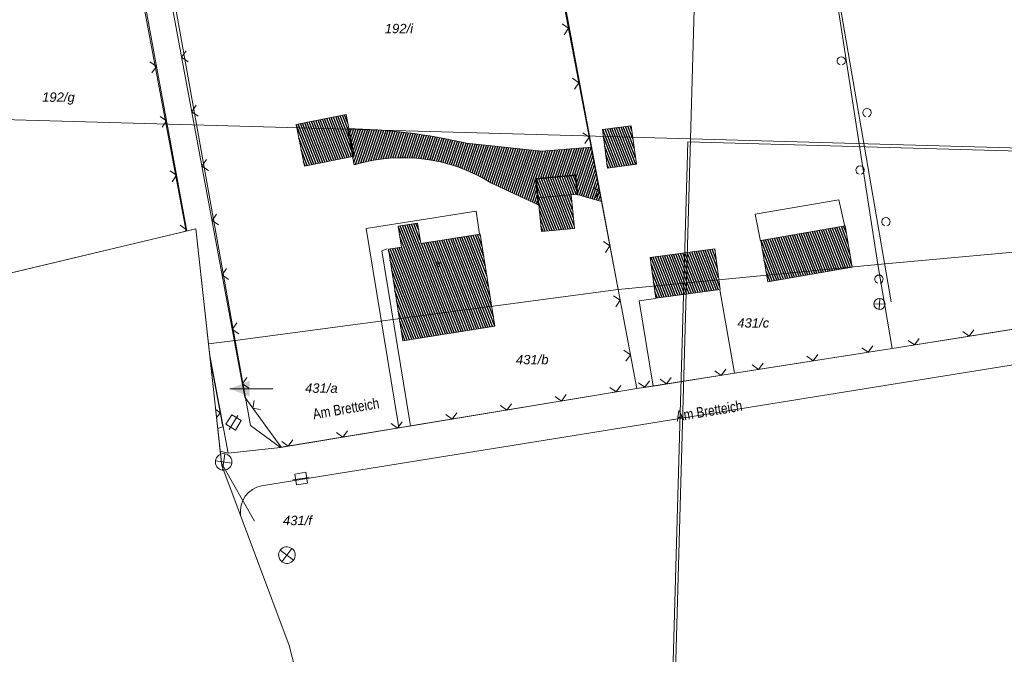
# Model space of a CAD drawing. Header units: metres. Extents: x 345144 to 348639, y 5629211 to 5635235.
# Tile 561 of 656: x 345836 to 345925, y 5631697 to 5631755. Entities that reach past the tile are written whole.
import ezdxf
from ezdxf.enums import TextEntityAlignment as Align

# ---------------------------------------------------------------- set-up
doc = ezdxf.new("R2010")
doc.units = ezdxf.units.M
doc.header["$MEASUREMENT"] = 0
for name, color, linetype in [('028 Geländeform', 7, 'Continuous'), ('065-066 Ver_Entsorgung', 7, 'Continuous'), ('065-066 Ver_Entsorgung Ausg.', 7, 'Continuous'), ('081-083 Topographie', 7, 'Continuous'), ('AX Flurstück', 7, 'Continuous'), ('AX Gebäude', 7, 'Continuous'), ('Blatt', 7, 'Continuous'), ('Definitionslinie', 7, 'Continuous'), ('Gemeinde Lokation', 7, 'Continuous'), ('MG Präsentationsobjekt - Linie', 7, 'Continuous'), ('Ortsteil Lokation', 7, 'Continuous'), ('Präsentationsobjekt -Text (punktförmig)', 7, 'Continuous'), ('Strasse Lokation', 7, 'Continuous')]:
    doc.layers.add(name, color=color, linetype=linetype)
doc.styles.add('ARIAL', font='arial.ttf', dxfattribs={"height": 1})
doc.styles.add('ARIALIT', font='ariali.ttf', dxfattribs={"height": 1})
pattern_1 = [(111.5294117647, (0, 0), (-0.186045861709, -0.07339575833), [])]

# ---------------------------------------------------------------- blocks, each defined once
blk = doc.blocks.new('alk_3504_nrw')
at = {"color": 134, "lineweight": 5, "true_color": 0x00b2b2, "flags": 128}
for points in [[(-0.729333, -0.684), (-0.707333, -0.707333), (0.707333, 0.707333)], [(-0.707333, 0.707333), (0.707333, -0.707333)]]:
    blk.add_lwpolyline(points, dxfattribs=at)
at = {"color": 134, "lineweight": 5, "true_color": 0x00b2b2}
for start, end in [(90, -90), (-90, 90)]:
    blk.add_arc((0, 0), 1, start, end, dxfattribs=at)
blk = doc.blocks.new('alk_3456_nrw')
at = {"color": 134, "lineweight": 5, "true_color": 0x00b2b2, "flags": 128}
for points in [[(-1, 0), (1, 0)], [(0, 1), (0, -1)]]:
    blk.add_lwpolyline(points, dxfattribs=at)
at = {"color": 134, "lineweight": 5, "true_color": 0x00b2b2}
for start, end in [(0, 180), (180, 0)]:
    blk.add_arc((0, 0), 1, start, end, dxfattribs=at)
blk = doc.blocks.new('3488_swc')
at = {"color": 7, "lineweight": 5, "flags": 128}
for points in [[(1, 0), (-1, 0)], [(0.666667, 0.666667), (-0.666667, 0.666667), (-0.666667, -0.666667), (0.666667, -0.666667), (0.666667, 0.666667)]]:
    blk.add_lwpolyline(points, dxfattribs=at)

msp = doc.modelspace()

# ---------------------------------------------------------------- hatches: boundary and pattern name
at = {"layer": '028 Geländeform', "true_color": 0xb27500}
h = msp.add_hatch(dxfattribs=at)
h.set_pattern_fill('_USER', color=44, scale=0.2, angle=250.95521515, style=0, pattern_type=0)
h.set_pattern_definition([(250.9552151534, (0, 0), (0.1890527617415, -0.065261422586), [])])
edge = h.paths.add_edge_path(flags=0)
edge.add_line((345866.054, 5631742.255), (345865.601, 5631744.74))
edge.add_line((345865.601, 5631744.74), (345865.601, 5631744.74))
edge.add_line((345865.601, 5631744.74), (345866.280625, 5631744.731))
edge.add_line((345866.280625, 5631744.731), (345866.957969, 5631744.703609))
edge.add_line((345866.957969, 5631744.703609), (345867.635313, 5631744.676219))
edge.add_line((345867.635313, 5631744.676219), (345868.310375, 5631744.630438))
edge.add_line((345868.310375, 5631744.630438), (345868.985438, 5631744.584656))
edge.add_line((345868.985438, 5631744.584656), (345869.658219, 5631744.520484))
edge.add_line((345869.658219, 5631744.520484), (345870.331, 5631744.456313))
edge.add_line((345870.331, 5631744.456313), (345871.0015, 5631744.37375))
edge.add_line((345871.0015, 5631744.37375), (345871.672, 5631744.291188))
edge.add_line((345871.672, 5631744.291188), (345872.340219, 5631744.190234))
edge.add_line((345872.340219, 5631744.190234), (345873.008438, 5631744.089281))
edge.add_line((345873.008438, 5631744.089281), (345873.674375, 5631743.969938))
edge.add_line((345873.674375, 5631743.969938), (345874.340313, 5631743.850594))
edge.add_line((345874.340313, 5631743.850594), (345875.003969, 5631743.712859))
edge.add_line((345875.003969, 5631743.712859), (345875.667625, 5631743.575125))
edge.add_line((345875.667625, 5631743.575125), (345876.329, 5631743.419))
edge.add_line((345876.329, 5631743.419), (345876.329, 5631743.419))
edge.add_line((345876.329, 5631743.419), (345883.131, 5631742.691))
edge.add_line((345883.131, 5631742.691), (345883.131, 5631742.691))
edge.add_line((345883.131, 5631742.691), (345887.587, 5631743.052))
edge.add_line((345887.587, 5631743.052), (345887.587, 5631743.052))
edge.add_line((345887.587, 5631743.052), (345888.508, 5631738.166))
edge.add_line((345888.508, 5631738.166), (345888.508, 5631738.166))
edge.add_line((345888.508, 5631738.166), (345886.308, 5631738.778))
edge.add_line((345886.308, 5631738.778), (345886.308, 5631738.778))
edge.add_line((345886.308, 5631738.778), (345886.144, 5631740.511))
edge.add_line((345886.144, 5631740.511), (345886.144, 5631740.511))
edge.add_line((345886.144, 5631740.511), (345882.568, 5631740.174))
edge.add_line((345882.568, 5631740.174), (345882.568, 5631740.174))
edge.add_line((345882.568, 5631740.174), (345882.731, 5631738.441))
edge.add_line((345882.731, 5631738.441), (345882.731, 5631738.441))
edge.add_line((345882.731, 5631738.441), (345882.785, 5631737.865))
edge.add_line((345882.785, 5631737.865), (345882.785, 5631737.865))
edge.add_line((345882.785, 5631737.865), (345878.524, 5631739.858))
edge.add_arc((345870.573, 5631727.009), 15.110103, 58.25065283, 106.78350855)
edge.add_line((345866.21, 5631741.475), (345866.054, 5631742.255))
at = {"layer": 'AX Gebäude', "true_color": 0x4f4f4f}
h = msp.add_hatch(dxfattribs=at)
h.set_pattern_fill('_USER', color=251, scale=0.2, angle=111.52941176, style=0, pattern_type=0)
h.set_pattern_definition(pattern_1)
h.paths.add_polyline_path([(345860.96, 5631745.119), (345865.468, 5631746.009), (345866.209, 5631742.255), (345861.702, 5631741.365)], flags=0)
h = msp.add_hatch(dxfattribs=at)
h.set_pattern_fill('_USER', color=251, scale=0.2, angle=111.52941176, style=0, pattern_type=0)
h.set_pattern_definition(pattern_1)
h.paths.add_polyline_path([(345888.597, 5631744.661), (345891.2, 5631745.002), (345891.656, 5631741.519), (345889.053, 5631741.178)], flags=0)
h = msp.add_hatch(dxfattribs=at)
h.set_pattern_fill('_USER', color=251, scale=0.2, angle=111.52941176, style=0, pattern_type=0)
h.set_pattern_definition(pattern_1)
h.paths.add_polyline_path([(345882.804, 5631738.486), (345882.639, 5631740.227), (345886.21, 5631740.565), (345886.375, 5631738.824), (345885.78, 5631738.767)], flags=0)
h = msp.add_hatch(dxfattribs=at)
h.set_pattern_fill('_USER', color=251, scale=0.2, angle=111.52941176, style=0, pattern_type=0)
h.set_pattern_definition(pattern_1)
h.paths.add_polyline_path([(345882.804, 5631738.486), (345885.78, 5631738.767), (345886.067, 5631735.735), (345883.09, 5631735.454)], flags=0)
h = msp.add_hatch(dxfattribs=at)
h.set_pattern_fill('_USER', color=251, scale=0.2, angle=111.52941176, style=0, pattern_type=0)
h.set_pattern_definition(pattern_1)
h.paths.add_polyline_path([(345872.21, 5631734.354), (345877.578, 5631735.206), (345878.894, 5631726.904), (345870.591, 5631725.587), (345869.279, 5631733.855), (345870.475, 5631734.044), (345870.176, 5631735.929), (345871.917, 5631736.205)], flags=0)
h = msp.add_hatch(dxfattribs=at)
h.set_pattern_fill('_USER', color=251, scale=0.2, angle=111.52941176, style=0, pattern_type=0)
h.set_pattern_definition(pattern_1)
h.paths.add_polyline_path([(345902.886, 5631734.626), (345910.496, 5631735.949), (345911.142, 5631732.239), (345903.532, 5631730.916)], flags=0)
h = msp.add_hatch(dxfattribs=at)
h.set_pattern_fill('_USER', color=251, scale=0.2, angle=111.52941176, style=0, pattern_type=0)
h.set_pattern_definition(pattern_1)
h.paths.add_polyline_path([(345892.918, 5631733.102), (345898.73, 5631733.885), (345899.226, 5631730.205), (345893.414, 5631729.422)], flags=0)
at = {"layer": 'MG Präsentationsobjekt - Linie', "true_color": 0x5e5e5e}
msp.add_hatch(color=251, dxfattribs=at).paths.add_polyline_path([(345856.777629, 5631721.970926), (345856.77837, 5631720.530926), (345854.978, 5631721.25)], flags=0)

# ---------------------------------------------------------------- linework, layer by layer
at = {"layer": '081-083 Topographie', "color": 7, "linetype": 'Continuous', "lineweight": 5, "flags": 128}
for points in [[(345824.168, 5631764.475), (345845.677, 5631765.037), (345845.677, 5631765.037), (345846.033, 5631762.988), (345846.033, 5631762.988), (345851.089646, 5631735.495347)], [(345908.805, 5631762.995), (345914.659, 5631729.114)], [(345902.861, 5631734.584), (345902.385, 5631737.02), (345902.385, 5631737.02), (345909.921, 5631738.317), (345909.921, 5631738.317), (345910.474, 5631735.91)], [(345870.231, 5631717.718), (345870.166, 5631718.114), (345870.166, 5631718.114), (345867.279, 5631735.725), (345867.279, 5631735.725), (345877.204, 5631737.288), (345877.204, 5631737.288), (345877.49, 5631735.219)], [(345857.849, 5631712.499), (345926.417, 5631723.527), (345926.417, 5631723.527), (345946.906, 5631726.72), (345946.906, 5631726.72), (345969.487, 5631730.502), (345969.487, 5631730.502), (345984.34, 5631732.909), (345984.34, 5631732.909), (345997.245, 5631734.746)], [(345869.173, 5631733.881), (345868.68, 5631733.711), (345868.68, 5631733.711), (345871.222, 5631718.266), (345871.222, 5631718.266), (345871.283, 5631717.892)], [(345891.7, 5631721.266), (345893.17, 5631721.496), (345893.17, 5631721.496), (345900.517, 5631722.651), (345900.517, 5631722.651), (345914.732, 5631724.883), (345914.732, 5631724.883), (345933.58, 5631727.887), (345933.58, 5631727.887), (345933.462, 5631728.942), (345933.462, 5631728.942), (345936.247, 5631729.387), (345936.247, 5631729.387), (345939.402, 5631729.89), (345939.402, 5631729.89), (345942.688, 5631729.338), (345942.688, 5631729.338), (345953.559, 5631731.071), (345953.559, 5631731.071), (345953.963, 5631731.128)], [(345899.194, 5631730.185), (345900.517, 5631722.651)], [(345893.17, 5631721.496), (345891.926, 5631729.176), (345891.926, 5631729.176), (345893.373, 5631729.403)], [(345853.180496, 5631724.123914), (345854.344, 5631717.801), (345854.344, 5631717.801), (345853.893683, 5631717.656797)]]:
    msp.add_lwpolyline(points, dxfattribs=at)
at = {"layer": '081-083 Topographie', "color": 7, "linetype": 'Continuous', "lineweight": 5}
msp.add_arc((345858.343, 5631710.126), 2.423861, 101.75961097, -173.18925916, dxfattribs=at)
at = {"layer": 'AX Flurstück', "color": 8, "linetype": 'Continuous', "lineweight": 13, "true_color": 0x808080, "flags": 128}
for points in [[(345855.46, 5631725.613), (345853.052, 5631725.292), (345851.905, 5631735.69), (345851.049, 5631735.486), (345845.85, 5631763.051), (345844.931, 5631767.965), (345823.241, 5631768.054), (345826.508, 5631773.364), (345808.39, 5631822.147), (345820.733, 5631829.65), (345826.41, 5631833.099), (345827.047, 5631832.993), (345836.877, 5631803.088), (345846.81, 5631773.124), (345848.117, 5631768.009), (345848.731, 5631763.312), (345855.46, 5631725.613)], [(345911.506, 5631803.715), (345940.087, 5631805.692), (345941.154, 5631800.957), (345947.339, 5631767.651), (345952.529, 5631736.028), (345913.453, 5631732.459), (345908.701, 5631763.228), (345902.278, 5631796.483), (345901.412, 5631800.362), (345911.506, 5631803.715)], [(345887.425, 5631793.69), (345901.412, 5631800.362), (345902.278, 5631796.483), (345908.701, 5631763.228), (345913.453, 5631732.459), (345890.029, 5631730.223), (345880.514, 5631781.231), (345879.283, 5631786.313), (345887.425, 5631793.69)], [(345868.8, 5631778.647), (345879.283, 5631786.313), (345880.514, 5631781.231), (345890.029, 5631730.223), (345855.46, 5631725.613), (345848.731, 5631763.312), (345848.117, 5631768.009), (345864.007, 5631774.869), (345868.8, 5631778.647)], [(345851.049, 5631735.486), (345828.526, 5631730.109), (345824.002, 5631762.607), (345823.241, 5631768.054), (345844.931, 5631767.965), (345845.85, 5631763.051), (345851.049, 5631735.486)], [(345854.261, 5631714.326), (345854.12, 5631715.607), (345854.831, 5631715.428), (345859.544, 5631715.945), (345891.7, 5631721.266), (345914.732, 5631724.883), (345953.56, 5631731.071), (345983.61, 5631735.264), (345999.549, 5631737.334), (346009.629, 5631736.649), (346010.374, 5631731.956), (346015.997, 5631696.484)], [(345913.453, 5631732.459), (345952.529, 5631736.028), (345953.56, 5631731.071), (345914.732, 5631724.883), (345913.453, 5631732.459)], [(345914.732, 5631724.883), (345891.7, 5631721.266), (345890.029, 5631730.223), (345913.453, 5631732.459), (345914.732, 5631724.883)], [(345855.46, 5631725.613), (345890.029, 5631730.223), (345891.7, 5631721.266), (345859.544, 5631715.945), (345856.833, 5631717.926), (345855.46, 5631725.613)], [(345854.831, 5631715.428), (345853.165, 5631724.261), (345853.052, 5631725.292), (345855.46, 5631725.613), (345856.833, 5631717.926), (345859.544, 5631715.945), (345854.831, 5631715.428)], [(345854.831, 5631715.428), (345854.12, 5631715.607), (345853.165, 5631724.261), (345854.831, 5631715.428)], [(345869.411, 5631662.75), (345860.336, 5631698.053), (345854.261, 5631714.326)]]:
    msp.add_lwpolyline(points, dxfattribs=at)
at = {"layer": 'AX Gebäude', "color": 7, "linetype": 'Continuous', "lineweight": 5, "flags": 128}
for points in [[(345860.96, 5631745.119), (345865.468, 5631746.009), (345866.209, 5631742.255), (345861.702, 5631741.365), (345860.96, 5631745.119)], [(345888.597, 5631744.661), (345891.2, 5631745.002), (345891.656, 5631741.519), (345889.053, 5631741.178), (345888.597, 5631744.661)], [(345882.804, 5631738.486), (345882.639, 5631740.227), (345886.21, 5631740.565), (345886.375, 5631738.824), (345885.78, 5631738.767), (345882.804, 5631738.486)], [(345882.804, 5631738.486), (345885.78, 5631738.767), (345886.067, 5631735.735), (345883.09, 5631735.454), (345882.804, 5631738.486)], [(345872.21, 5631734.354), (345877.578, 5631735.206), (345878.894, 5631726.904), (345870.591, 5631725.587), (345869.279, 5631733.855), (345870.475, 5631734.044), (345870.176, 5631735.929), (345871.917, 5631736.205), (345872.21, 5631734.354)], [(345902.886, 5631734.626), (345910.496, 5631735.949), (345911.142, 5631732.239), (345903.532, 5631730.916), (345902.886, 5631734.626)], [(345892.918, 5631733.102), (345898.73, 5631733.885), (345899.226, 5631730.205), (345893.414, 5631729.422), (345892.918, 5631733.102)]]:
    msp.add_lwpolyline(points, dxfattribs=at)
at = {"layer": 'Blatt', "color": 205, "linetype": 'Continuous', "lineweight": 5, "true_color": 0x873099, "flags": 128}
for points in [[(345436.232, 5631808.211), (345398.764, 5631828.016), (345403.826, 5632007.768), (345447.369, 5632006.542), (345449.563, 5632004.389), (345466.48, 5631986.997), (345614.426, 5631884.472), (345729.52, 5631840.819), (345788.819, 5631839.338), (345836.096, 5631831.491), (345899.544, 5631850.195), (345896.548, 5631743.817), (345518.715, 5631754.457), (345516.682, 5631756.851), (345436.232, 5631808.211)], [(345896.548, 5631743.817), (345899.544, 5631850.195), (345999.397, 5631879.63), (345998.551, 5631913.463), (346058.619, 5631921.978), (346072.237, 5631883.782), (346112.288, 5631896.345), (346200.253, 5631904.994), (346223.86, 5631882.121), (346261.053, 5631882.873), (346286.994, 5631890.203), (346344.136, 5631937.665), (346401.961, 5631930.519), (346396.306, 5631729.744), (345896.548, 5631743.817)], [(345584.104, 5631677.451), (345518.715, 5631754.457), (345896.548, 5631743.817), (345892.72, 5631607.92), (345882.862, 5631617.924), (345874.634, 5631642.43), (345860.336, 5631698.053), (345854.261, 5631714.326), (345851.905, 5631735.69), (345765.089, 5631714.964), (345693.262, 5631703.408), (345637.915, 5631692.181), (345631.641, 5631697.426), (345584.104, 5631677.451)], [(346389.009, 5631479.609), (345896.378, 5631493.48), (345894.943, 5631530.127), (345896.135, 5631562.44), (345895.074, 5631605.532), (345892.475, 5631608.17), (345896.288, 5631743.557), (346396.046, 5631729.484), (346389.009, 5631479.609)]]:
    msp.add_lwpolyline(points, dxfattribs=at)
at = {"layer": 'Definitionslinie', "color": 7, "linetype": 'Continuous', "lineweight": 5, "flags": 128}
for points in [[(345856.341, 5631720.486), (345859.605, 5631715.962), (345870.231, 5631717.718), (345870.231, 5631717.718), (345871.283, 5631717.892), (345871.283, 5631717.892), (345891.7, 5631721.266), (345891.7, 5631721.266), (345890.01, 5631730.216), (345888.508, 5631738.166), (345888.508, 5631738.166), (345887.587, 5631743.052), (345887.587, 5631743.052), (345880.07, 5631782.455), (345880.07, 5631782.455), (345860.962, 5631769.742), (345860.962, 5631769.742), (345848.095, 5631765.16), (345848.357, 5631763.403), (345856.341, 5631720.486)], [(345846.033, 5631762.988), (345851.089646, 5631735.495347)], [(345885.14, 5631753.213), (345885.537, 5631753.797), (345884.953, 5631754.195)], [(345851.029, 5631751.769), (345850.629, 5631751.185), (345851.212, 5631750.785)], [(345847.953, 5631749.783), (345848.355, 5631750.365), (345847.772, 5631750.766)], [(345847.953, 5631749.783), (345848.355, 5631750.365), (345847.773, 5631750.766)], [(345886.076, 5631748.303), (345886.474, 5631748.887), (345885.889, 5631749.285)], [(345851.944, 5631746.853), (345851.544, 5631746.27), (345852.127, 5631745.87)], [(345848.858, 5631744.865), (345849.259, 5631745.448), (345848.677, 5631745.849)], [(345848.858, 5631744.865), (345849.259, 5631745.448), (345848.677, 5631745.849)], [(345887.014, 5631743.391), (345887.411, 5631743.977), (345886.826, 5631744.374)], [(345852.859, 5631741.939), (345852.459, 5631741.356), (345853.042, 5631740.956)], [(345849.762, 5631739.948), (345850.164, 5631740.53), (345849.581, 5631740.931)], [(345849.762, 5631739.948), (345850.163, 5631740.53), (345849.581, 5631740.931)], [(345887.941, 5631738.481), (345888.339, 5631739.064), (345887.756, 5631739.463)], [(345902.385, 5631737.02), (345909.921, 5631738.317)], [(345909.921, 5631738.317), (345910.474, 5631735.91)], [(345867.279, 5631735.725), (345877.204, 5631737.288)], [(345877.204, 5631737.288), (345877.49, 5631735.219)], [(345853.773, 5631737.023), (345853.373, 5631736.44), (345853.956, 5631736.04)], [(345902.385, 5631737.02), (345902.861, 5631734.584)], [(345850.96754, 5631735.466196), (345851.068, 5631735.612), (345850.486, 5631736.014)], [(345850.966924, 5631735.466049), (345851.068, 5631735.613), (345850.486, 5631736.014)], [(345867.279, 5631735.725), (345870.166, 5631718.114), (345870.166, 5631718.114), (345870.231, 5631717.718)], [(345888.868, 5631733.568), (345889.267, 5631734.152), (345888.683, 5631734.551)], [(345868.68, 5631733.711), (345869.173, 5631733.881)], [(345868.68, 5631733.711), (345871.222, 5631718.266), (345871.222, 5631718.266), (345871.283, 5631717.892)], [(345854.688, 5631732.109), (345854.287, 5631731.526), (345854.87, 5631731.126)], [(345899.194, 5631730.185), (345900.517, 5631722.651)], [(345889.795, 5631728.656), (345890.194, 5631729.24), (345889.61, 5631729.638)], [(345891.926, 5631729.176), (345893.373, 5631729.403)], [(345891.926, 5631729.176), (345893.17, 5631721.496)], [(345914.732, 5631724.883), (345933.58, 5631727.887)], [(345855.602, 5631727.194), (345855.202, 5631726.611), (345855.785, 5631726.211)], [(345921.115, 5631726.407), (345921.687, 5631725.992), (345922.102, 5631726.564)], [(345921.115, 5631726.407), (345921.687, 5631725.992), (345922.102, 5631726.564)], [(345916.177, 5631725.62), (345916.749, 5631725.205), (345917.165, 5631725.777)], [(345916.177, 5631725.62), (345916.749, 5631725.205), (345917.165, 5631725.777)], [(345900.517, 5631722.651), (345914.732, 5631724.883)], [(345911.992, 5631724.959), (345912.564, 5631724.543), (345912.98, 5631725.114)], [(345911.992, 5631724.959), (345912.564, 5631724.543), (345912.98, 5631725.114)], [(345853.180496, 5631724.123914), (345854.344, 5631717.801)], [(345853.194579, 5631723.996211), (345853.202, 5631724.007), (345853.192681, 5631724.013421)], [(345853.194579, 5631723.996211), (345853.202, 5631724.007), (345853.192681, 5631724.013421)], [(345890.723, 5631723.743), (345891.121, 5631724.327), (345890.537, 5631724.726)], [(345907.053, 5631724.183), (345907.625, 5631723.767), (345908.041, 5631724.338)], [(345907.053, 5631724.183), (345907.625, 5631723.767), (345908.041, 5631724.338)], [(345857.849, 5631712.499), (345926.417, 5631723.527)], [(345898.742, 5631722.878), (345899.313, 5631722.462), (345899.729, 5631723.033)], [(345898.742, 5631722.878), (345899.313, 5631722.462), (345899.729, 5631723.033)], [(345902.114, 5631723.408), (345902.685, 5631722.991), (345903.101, 5631723.563)], [(345902.114, 5631723.408), (345902.685, 5631722.991), (345903.101, 5631723.563)], [(345856.516, 5631722.279), (345856.116, 5631721.696), (345856.699, 5631721.296)], [(345893.17, 5631721.496), (345900.517, 5631722.651)], [(345893.802, 5631722.102), (345894.374, 5631721.685), (345894.79, 5631722.257)], [(345893.802, 5631722.102), (345894.374, 5631721.685), (345894.79, 5631722.257)], [(345889.266, 5631721.37), (345889.841, 5631720.959), (345890.252, 5631721.533)], [(345891.7, 5631721.266), (345893.17, 5631721.496)], [(345891.864, 5631721.798), (345892.435, 5631721.381), (345892.852, 5631721.952)], [(345891.864, 5631721.798), (345892.435, 5631721.381), (345892.852, 5631721.952)], [(345884.334, 5631720.555), (345884.908, 5631720.143), (345885.32, 5631720.718)], [(345857.174, 5631720.186), (345857.061, 5631719.488), (345857.759, 5631719.375)], [(345879.401, 5631719.741), (345879.976, 5631719.328), (345880.388, 5631719.903)], [(345853.786965, 5631718.62451), (345854.107, 5631719.089), (345853.70513, 5631719.36658)], [(345853.786965, 5631718.62451), (345854.107, 5631719.089), (345853.70513, 5631719.36658)], [(345874.469, 5631718.925), (345875.044, 5631718.514), (345875.456, 5631719.088)], [(345853.893683, 5631717.656797), (345854.344, 5631717.801)], [(345869.537, 5631718.11), (345870.112, 5631717.697), (345870.524, 5631718.272)], [(345864.605, 5631717.295), (345865.18, 5631716.883), (345865.591, 5631717.458)], [(345859.673, 5631716.479), (345860.247, 5631716.068), (345860.659, 5631716.642)]]:
    msp.add_lwpolyline(points, dxfattribs=at)
at = {"layer": 'Definitionslinie', "color": 44, "linetype": 'Continuous', "lineweight": 5, "true_color": 0xb27500, "flags": 128}
for points in [[(345865.601, 5631744.74), (345866.054, 5631742.255)], [(345865.601, 5631744.74), (345866.280625, 5631744.731), (345866.957969, 5631744.703609), (345867.635313, 5631744.676219), (345868.310375, 5631744.630438), (345868.985438, 5631744.584656), (345869.658219, 5631744.520484), (345870.331, 5631744.456313), (345871.0015, 5631744.37375), (345871.672, 5631744.291188), (345872.340219, 5631744.190234), (345873.008438, 5631744.089281), (345873.674375, 5631743.969938), (345874.340313, 5631743.850594), (345875.003969, 5631743.712859), (345875.667625, 5631743.575125), (345876.329, 5631743.419)], [(345876.329, 5631743.419), (345883.131, 5631742.691)], [(345883.131, 5631742.691), (345887.587, 5631743.052)], [(345887.587, 5631743.052), (345888.508, 5631738.166)], [(345866.054, 5631742.255), (345866.21, 5631741.475)], [(345882.568, 5631740.174), (345886.144, 5631740.511)], [(345882.568, 5631740.174), (345882.731, 5631738.441)], [(345886.144, 5631740.511), (345886.308, 5631738.778)], [(345878.524, 5631739.858), (345882.785, 5631737.865)], [(345882.731, 5631738.441), (345882.785, 5631737.865)], [(345886.308, 5631738.778), (345888.508, 5631738.166)]]:
    msp.add_lwpolyline(points, dxfattribs=at)
at = {"layer": 'Definitionslinie', "color": 7, "linetype": 'Continuous', "lineweight": 5}
for centre, radius, start, end in [((345910.142, 5631750.853), 0.374771, -74.9996467, -105.0003533), ((345910.142, 5631750.853), 0.374771, -74.9996467, -105.0003533), ((345912.471, 5631746.182), 0.374771, -74.9996467, -105.0003533), ((345912.471, 5631746.182), 0.374771, -74.9996467, -105.0003533), ((345911.844, 5631741), 0.374771, -74.9996467, -105.0003533), ((345911.844, 5631741), 0.374771, -74.9996467, -105.0003533), ((345914.174, 5631736.329), 0.374771, -74.9996467, -105.0003533), ((345914.174, 5631736.329), 0.374771, -74.9996467, -105.0003533), ((345913.547, 5631731.146), 0.374771, -74.99964671, -105.0003533), ((345913.547, 5631731.146), 0.374771, -74.99964671, -105.0003533), ((345858.343, 5631710.126), 2.423861, 101.75961097, -173.18925916)]:
    msp.add_arc(centre, radius, start, end, dxfattribs=at)
at = {"layer": 'Definitionslinie', "color": 44, "linetype": 'Continuous', "lineweight": 5, "true_color": 0xb27500}
msp.add_arc((345870.573, 5631727.009), 15.10963, 58.25065283, 106.78350855, dxfattribs=at)
at = {"layer": 'Gemeinde Lokation', "color": 7, "linetype": 'Continuous', "lineweight": 5, "flags": 128}
msp.add_lwpolyline([(345896.873, 5631480.826), (345894.943, 5631530.127), (345896.135, 5631562.44), (345895.074, 5631605.532), (345882.862, 5631617.924), (345874.634, 5631642.43), (345860.336, 5631698.053), (345854.261, 5631714.326), (345851.905, 5631735.69), (345765.089, 5631714.964), (345693.262, 5631703.408), (345637.915, 5631692.181), (345631.641, 5631697.426), (345584.104, 5631677.451), (345516.682, 5631756.851), (345436.232, 5631808.211)], dxfattribs=at)
at = {"layer": 'MG Präsentationsobjekt - Linie', "color": 251, "linetype": 'Continuous', "lineweight": 13, "true_color": 0x5e5e5e, "flags": 128}
for points in [[(345854.978, 5631721.25), (345858.866, 5631721.252)], [(345854.238395, 5631714.530979), (345857.194, 5631709.301)]]:
    msp.add_lwpolyline(points, dxfattribs=at)
at = {"layer": 'Ortsteil Lokation', "color": 7, "linetype": 'Continuous', "lineweight": 5, "flags": 128}
msp.add_lwpolyline([(345896.873, 5631480.826), (345894.943, 5631530.127), (345896.135, 5631562.44), (345895.074, 5631605.532), (345882.862, 5631617.924), (345874.634, 5631642.43), (345860.336, 5631698.053), (345854.261, 5631714.326), (345851.905, 5631735.69), (345765.089, 5631714.964), (345693.262, 5631703.408), (345637.915, 5631692.181), (345631.641, 5631697.426), (345584.104, 5631677.451), (345516.682, 5631756.851), (345436.232, 5631808.211)], dxfattribs=at)

# ---------------------------------------------------------------- block references
at = {"layer": '065-066 Ver_Entsorgung'}
for name, p, xscale, yscale, rotation in [('alk_3456_nrw', (345913.593, 5631728.91), 0.5, 0.5, -2.325463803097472), ('alk_3504_nrw', (345854.419, 5631714.644), 0.75, 0.75, 36.66460063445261), ('alk_3504_nrw', (345860.13, 5631706.227), 0.75, 0.75, 7.691958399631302)]:
    msp.add_blockref(name, p, dxfattribs=dict(at, xscale=xscale, yscale=yscale, rotation=rotation))
at = {"layer": '065-066 Ver_Entsorgung Ausg.', "xscale": 0.75, "yscale": 0.75}
for p, rotation in [((345855.31, 5631718.209), 58.67500351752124), ((345861.403, 5631713.134), 8.680425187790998)]:
    msp.add_blockref('3488_swc', p, dxfattribs=dict(at, rotation=rotation))

# ---------------------------------------------------------------- texts
at = {"layer": 'Präsentationsobjekt -Text (punktförmig)', "color": 8, "true_color": 0x808080, "style": 'ARIALIT'}
for s, p in [('192/i', (345870.236, 5631753.778)), ('192/g', (345839.515, 5631747.583)), ('431/c', (345902.204, 5631727.194)), ('431/b', (345882.263, 5631723.881)), ('431/a', (345863.236, 5631721.307)), ('431/f', (345861.078, 5631709.356))]:
    msp.add_text(s, height=0.8421, dxfattribs=at).set_placement(p, align=Align.MIDDLE_CENTER)
at = {"layer": 'Präsentationsobjekt -Text (punktförmig)', "color": 7, "style": 'ARIAL'}
msp.add_text('4', height=0.58947, rotation=-168.63205438, dxfattribs=at).set_placement((345873.74, 5631732.774), align=Align.CENTER)
at = {"layer": 'Strasse Lokation', "color": 219, "true_color": 0x5c3d57, "style": 'ARIAL', "width": 0.8}
msp.add_text('Am Bretteich', height=0.94657501, rotation=9.68063075, dxfattribs=at).set_placement((345865.456, 5631719.465), align=Align.MIDDLE_CENTER)
msp.add_text('Am Bretteich', height=0.94657505, rotation=9.33264329, dxfattribs=at).set_placement((345895.304, 5631718.298))

doc.saveas('drawing.dxf')
